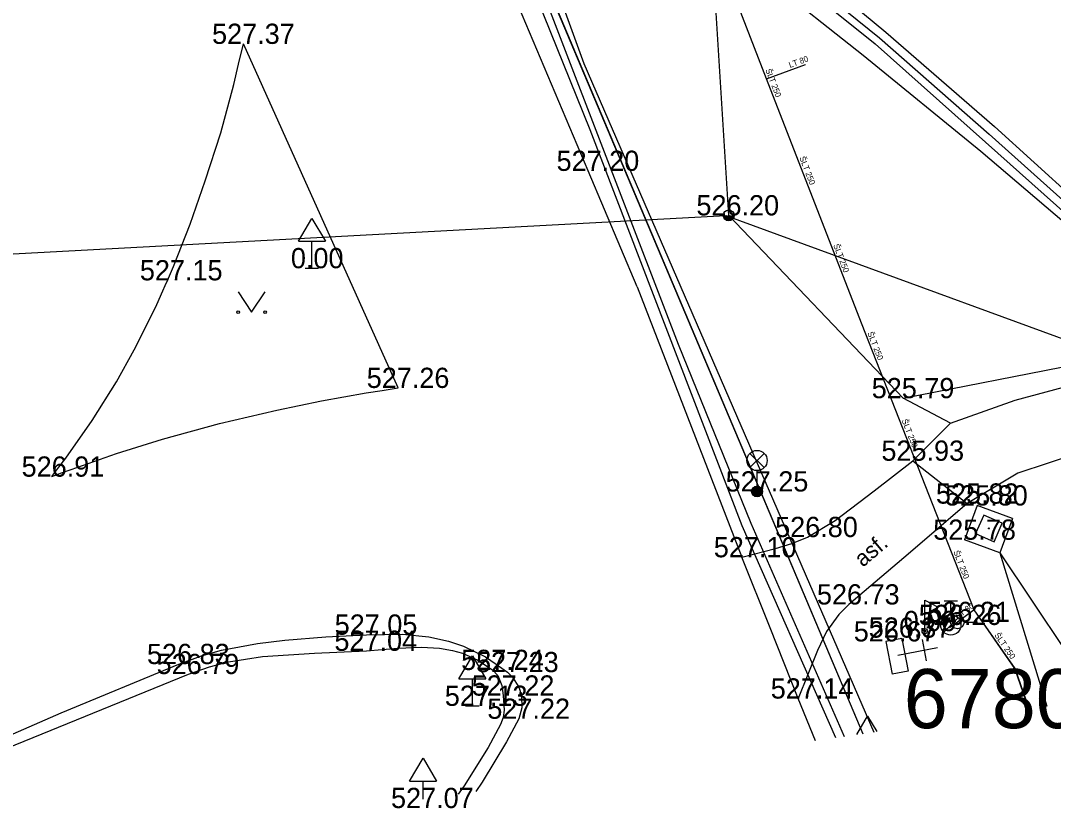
# Model space of a CAD drawing. Extents: x -669393 to -668650, y -1126925 to -1126294.
# Drawn here: x -668978.28 to -668939.98, y -1126903.13 to -1126873.92 of the extents above; entities that cross this region are included whole.
import ezdxf

# ---------------------------------------------------------------- set-up
doc = ezdxf.new("R2010")
doc.units = 0
for name, color, linetype in [('G_Bod_tecka', 7, 'Continuous'), ('G_Bod_vyska', 7, 'Continuous'), ('G_Breh_Teren', 7, 'Continuous'), ('G_Cesty_Schody', 7, 'Continuous'), ('G_Objekty_dopravni', 7, 'Continuous'), ('G_Objekty_technicke', 7, 'Continuous'), ('G_Plochy_zpevnene', 7, 'Continuous'), ('G_Ploty', 7, 'Continuous'), ('G_Popisy_povrchu', 7, 'Continuous'), ('G_Site-Sachty_N', 7, 'Continuous'), ('G_Site-Sloupy', 7, 'Continuous'), ('G_Site-vodovod', 7, 'Continuous'), ('G_Z_ELsilove_nadz_kotovane', 7, 'Continuous'), ('G_Z_ELsilove_podz_kotovane', 7, 'Continuous'), ('G_Z_SPOJE_podz_geodeticky', 7, 'Continuous'), ('G_Z_SPOJE_podz_kotovane', 7, 'Continuous'), ('G_Z_SPOJE_podz_priblizne', 7, 'Continuous'), ('G_Z_SPOJE_podz_zahozene', 7, 'Continuous'), ('G_Z_VODA_podz_kotovane', 7, 'Continuous'), ('G_Zabradli_Svodidla', 7, 'Continuous'), ('G_Zelen-okraj', 7, 'Continuous'), ('G_Zelen-Znacky', 7, 'Continuous'), ('Vrstva 11', 7, 'Continuous'), ('Vrstva 25', 7, 'Continuous'), ('Vrstva 4', 7, 'Continuous'), ('Vrstva 6', 7, 'Continuous'), ('Vrstva 62', 7, 'Continuous'), ('Vrstva 7', 7, 'Continuous')]:
    doc.layers.add(name, color=color, linetype=linetype)

msp = doc.modelspace()

# ---------------------------------------------------------------- linework, layer by layer
at = {"layer": 'G_Bod_tecka'}
for p, q in [((-668970.02, -1126874.78), (-668970.02, -1126874.78)), ((-668957.23, -1126879.49), (-668957.23, -1126879.49)), ((-668952.02, -1126881.14), (-668952.02, -1126881.14)), ((-668967.48, -1126883.1), (-668967.48, -1126883.1)), ((-668972.84, -1126883.55), (-668972.84, -1126883.55)), ((-668964.28, -1126887.54), (-668964.28, -1126887.54)), ((-668945.55, -1126887.92), (-668945.55, -1126887.92)), ((-668945.19, -1126890.24), (-668945.19, -1126890.24)), ((-668977.13, -1126890.83), (-668977.13, -1126890.83)), ((-668950.97, -1126891.38), (-668950.97, -1126891.38)), ((-668943.17, -1126891.83), (-668943.17, -1126891.83)), ((-668942.81, -1126891.9), (-668942.81, -1126891.9)), ((-668949.1, -1126893.07), (-668949.1, -1126893.07)), ((-668943.28, -1126893.17), (-668943.28, -1126893.17)), ((-668951.53, -1126893.82), (-668951.53, -1126893.82)), ((-668947.57, -1126895.57), (-668947.57, -1126895.57)), ((-668943.78, -1126896.33), (-668943.78, -1126896.33)), ((-668943.54, -1126896.22), (-668943.54, -1126896.22)), ((-668965.45, -1126896.69), (-668965.45, -1126896.69)), ((-668945.65, -1126896.8), (-668945.65, -1126896.8)), ((-668944.75, -1126896.56), (-668944.75, -1126896.56)), ((-668946.19, -1126896.94), (-668946.19, -1126896.94)), ((-668965.46, -1126897.29), (-668965.46, -1126897.29)), ((-668972.42, -1126897.78), (-668972.42, -1126897.78)), ((-668972.06, -1126898.15), (-668972.06, -1126898.15)), ((-668960.78, -1126898), (-668960.78, -1126898)), ((-668960.23, -1126898.08), (-668960.23, -1126898.08)), ((-668960.39, -1126898.95), (-668960.39, -1126898.95)), ((-668949.44, -1126899.06), (-668949.44, -1126899.06)), ((-668961.53, -1126899.33), (-668961.53, -1126899.33)), ((-668959.81, -1126899.81), (-668959.81, -1126899.81))]:
    msp.add_line(p, q, dxfattribs=at)
at = {"layer": 'G_Breh_Teren'}
for points in [[(-668941.96, -1126893.65), (-668940.221, -1126899.345)], [(-668941.96, -1126893.65), (-668938.339, -1126899.065)]]:
    msp.add_lwpolyline(points, dxfattribs=at)
at = {"layer": 'G_Cesty_Schody'}
for p, q in [((-668945.6, -1126896.83), (-668946.19, -1126896.94)), ((-668946.19, -1126896.94), (-668945.96, -1126898.15)), ((-668945.6, -1126896.83), (-668945.37, -1126898.04)), ((-668945.37, -1126898.04), (-668945.96, -1126898.15))]:
    msp.add_line(p, q, dxfattribs=at)
for points in [[(-668945.19, -1126890.24), (-668943.8, -1126888.84), (-668941.4, -1126887.99), (-668938.78, -1126887.29), (-668936.01, -1126887.13), (-668934.38, -1126887.27), (-668929.12, -1126887.86), (-668926.5, -1126888.21), (-668923.88, -1126888.64), (-668914.33, -1126890.33), (-668904.77, -1126892.03)], [(-668911.16, -1126893.35), (-668922.94, -1126891.51), (-668934.73, -1126889.66), (-668935.59, -1126889.57), (-668936.35, -1126889.56), (-668937.01, -1126889.59), (-668938.17, -1126889.76), (-668939.04, -1126889.96), (-668941.3, -1126890.7), (-668943.17, -1126891.83)], [(-668949.44, -1126899.06), (-668950.48, -1126896.44), (-668951.53, -1126893.82)]]:
    msp.add_lwpolyline(points, dxfattribs=at)
at = {"layer": 'G_Objekty_dopravni'}
for points in [[(-668967.98, -1126882.1), (-668967.48, -1126881.25)], [(-668967.48, -1126881.25), (-668966.98, -1126882.1)], [(-668967.98, -1126882.1), (-668966.98, -1126882.1)], [(-668967.48, -1126883.1), (-668967.48, -1126882.1)], [(-668967.73, -1126883.1), (-668967.23, -1126883.1)], [(-668962.03, -1126898.33), (-668961.53, -1126897.48)], [(-668961.53, -1126897.48), (-668961.03, -1126898.33)], [(-668962.03, -1126898.33), (-668961.03, -1126898.33)], [(-668961.53, -1126899.33), (-668961.53, -1126898.33)], [(-668961.78, -1126899.33), (-668961.28, -1126899.33)], [(-668947.274, -1126900.397), (-668946.87, -1126899.71)], [(-668946.87, -1126899.71), (-668946.531, -1126900.286)], [(-668963.86, -1126902.12), (-668963.36, -1126901.27)], [(-668963.36, -1126901.27), (-668962.86, -1126902.12)], [(-668963.86, -1126902.12), (-668962.86, -1126902.12)], [(-668963.36, -1126902.795), (-668963.36, -1126902.12)]]:
    msp.add_lwpolyline(points, dxfattribs=at)
at = {"layer": 'G_Objekty_technicke'}
for points in [[(-668951.235, -1126889.965), (-668950.705, -1126890.495)], [(-668951.235, -1126890.495), (-668950.705, -1126889.965)], [(-668950.97, -1126891.38), (-668950.97, -1126890.605)]]:
    msp.add_lwpolyline(points, dxfattribs=at)
for centre, radius in [((-668950.97, -1126890.23), 0.375), ((-668950.97, -1126891.38), 0.2), ((-668950.97, -1126891.38), 0.18), ((-668950.97, -1126891.38), 0.16), ((-668950.97, -1126891.38), 0.14), ((-668950.97, -1126891.38), 0.12), ((-668950.97, -1126891.38), 0.1), ((-668950.97, -1126891.38), 0.08), ((-668950.97, -1126891.38), 0.06), ((-668950.97, -1126891.38), 0.04), ((-668950.97, -1126891.38), 0.02)]:
    msp.add_circle(centre, radius, dxfattribs=at)
at = {"layer": 'G_Plochy_zpevnene'}
for p, q in [((-668957.23, -1126879.49), (-668965.05, -1126860.98)), ((-668964.28, -1126887.54), (-668970.02, -1126874.78))]:
    msp.add_line(p, q, dxfattribs=at)
for points in [[(-668972.84, -1126883.55), (-668972.73, -1126883.29), (-668972.62, -1126883.03), (-668972, -1126881.46), (-668971.44, -1126879.86), (-668970.86, -1126878.08), (-668970.38, -1126876.28), (-668970.2, -1126875.53), (-668970.02, -1126874.78)], [(-668955.41, -1126883.79), (-668957.23, -1126879.49)], [(-668977.13, -1126890.83), (-668976.87, -1126890.48), (-668976.61, -1126890.14), (-668975.63, -1126888.75), (-668974.73, -1126887.31), (-668974.07, -1126886.13), (-668973.47, -1126884.93), (-668973.23, -1126884.44), (-668973.01, -1126883.94), (-668972.92, -1126883.74), (-668972.84, -1126883.55)], [(-668955.41, -1126883.79), (-668951.53, -1126893.82)], [(-668977.13, -1126890.83), (-668976.77, -1126890.69), (-668976.41, -1126890.56), (-668974.73, -1126889.97), (-668973.02, -1126889.44), (-668970.91, -1126888.86), (-668968.78, -1126888.36), (-668967.13, -1126888.02), (-668965.47, -1126887.72), (-668964.87, -1126887.63), (-668964.28, -1126887.54)], [(-668951.53, -1126893.82), (-668950.29, -1126893.49), (-668949.68, -1126893.31), (-668949.1, -1126893.07), (-668948.07, -1126892.46), (-668946.62, -1126891.36), (-668945.19, -1126890.24)], [(-668945.19, -1126890.24), (-668943.17, -1126891.83)], [(-668943.17, -1126891.83), (-668945.37, -1126893.7), (-668947.57, -1126895.57), (-668947.94, -1126895.94), (-668948.39, -1126896.57), (-668948.73, -1126897.28), (-668949.09, -1126898.17), (-668949.44, -1126899.06)], [(-668981.06, -1126901.45), (-668976.78, -1126899.59), (-668972.42, -1126897.78), (-668971.58, -1126897.48), (-668970.83, -1126897.27), (-668969.5, -1126897.02), (-668968.48, -1126896.89), (-668966.96, -1126896.77), (-668965.45, -1126896.69), (-668964.12, -1126896.67), (-668963.14, -1126896.77), (-668962.41, -1126896.93), (-668961.86, -1126897.12), (-668961.04, -1126897.51), (-668960.64, -1126897.78), (-668960.23, -1126898.08), (-668960.04, -1126898.26), (-668959.81, -1126898.64), (-668959.71, -1126898.94), (-668959.69, -1126899.4), (-668959.81, -1126899.81), (-668960.26, -1126900.67), (-668961.17, -1126902.16), (-668961.405, -1126902.503)], [(-668948.802, -1126900.624), (-668949.44, -1126899.06)]]:
    msp.add_lwpolyline(points, dxfattribs=at)
at = {"layer": 'G_Ploty'}
for p, q in [((-668945.55, -1126887.92), (-668934.63, -1126885.77)), ((-668942.81, -1126891.9), (-668943.28, -1126893.17)), ((-668941.49, -1126892.38), (-668942.81, -1126891.9)), ((-668941.49, -1126892.38), (-668941.96, -1126893.65)), ((-668941.96, -1126893.65), (-668943.28, -1126893.17))]:
    msp.add_line(p, q, dxfattribs=at)
at = {"layer": 'G_Site-Sachty_N'}
msp.add_lwpolyline([(-668942.18, -1126893.245), (-668941.875, -1126892.56), (-668942.561, -1126892.255), (-668942.865, -1126892.941)], close=True, dxfattribs=at)
msp.add_circle((-668942.37, -1126892.75), 0.02, dxfattribs=at)
at = {"layer": 'G_Site-Sloupy'}
msp.add_circle((-668952.02, -1126881.14), 0.2, dxfattribs=at)
for radius in [0.18, 0.16, 0.14, 0.12, 0.1, 0.08, 0.06, 0.04, 0.02]:
    msp.add_arc((-668952.02, -1126881.14), radius, 180, 0, dxfattribs=at)
at = {"layer": 'G_Site-vodovod'}
for points in [[(-668944.75, -1126896.56), (-668944.75, -1126895.41)], [(-668944.75, -1126895.41), (-668944.25, -1126895.675)], [(-668944.03, -1126895.43), (-668943.53, -1126895.43)], [(-668943.78, -1126895.955), (-668943.78, -1126895.43)], [(-668944.25, -1126895.675), (-668944.75, -1126895.94)], [(-668943.79, -1126896.22), (-668944.29, -1126896.22)], [(-668944.045, -1126896.595), (-668943.515, -1126896.065)], [(-668943.29, -1126896.22), (-668942.79, -1126896.22)]]:
    msp.add_lwpolyline(points, dxfattribs=at)
for centre, radius in [((-668943.78, -1126896.33), 0.375), ((-668943.54, -1126896.22), 0.25), ((-668944.75, -1126896.56), 0.1), ((-668944.75, -1126896.56), 0.0348)]:
    msp.add_circle(centre, radius, dxfattribs=at)
at = {"layer": 'G_Z_ELsilove_nadz_kotovane'}
msp.add_lwpolyline([(-669017.44, -1126884.66), (-668952.123, -1126881.144), (-668916.991, -1126893.997)], dxfattribs=at)
at = {"layer": 'G_Z_ELsilove_podz_kotovane'}
for points in [[(-668998.999, -1126875.796), (-668992.833, -1126874.42), (-668986.71, -1126872.729), (-668981.615, -1126870.723), (-668977.777, -1126869.124), (-668972.19, -1126867.199), (-668964.62, -1126865.262), (-668962.458, -1126864.708), (-668960.494, -1126864.619), (-668958.82, -1126865.162), (-668957.474, -1126865.751), (-668953.136, -1126867.815), (-668950.009, -1126871.174), (-668946.198, -1126874.351), (-668942.166, -1126877.842), (-668937.747, -1126881.855), (-668933.776, -1126884.563), (-668928.864, -1126887.234), (-668924.02, -1126889.29), (-668918.806, -1126890.399), (-668911.361, -1126891.911), (-668906.151, -1126893.095), (-668903.68, -1126893.898)], [(-668998.945, -1126876.028), (-668992.728, -1126874.627), (-668986.656, -1126872.954), (-668981.532, -1126870.952), (-668977.846, -1126869.43), (-668972.03, -1126867.539), (-668964.491, -1126865.613), (-668962.349, -1126865.085), (-668960.459, -1126864.96), (-668958.87, -1126865.334), (-668957.559, -1126865.955), (-668953.327, -1126868.01), (-668950.129, -1126871.569), (-668946.423, -1126874.55), (-668942.354, -1126878.129), (-668937.96, -1126882.072), (-668933.948, -1126884.82), (-668928.972, -1126887.559), (-668923.987, -1126889.526), (-668918.883, -1126890.652), (-668911.38, -1126892.138), (-668906.176, -1126893.291), (-668904.144, -1126893.967)], [(-668998.948, -1126876.287), (-668992.572, -1126874.864), (-668986.622, -1126873.154), (-668981.41, -1126871.195), (-668977.805, -1126869.824), (-668971.84, -1126868.013), (-668964.271, -1126865.998), (-668962.236, -1126865.557), (-668960.492, -1126865.338), (-668958.845, -1126865.541), (-668957.609, -1126866.168), (-668953.536, -1126868.402), (-668950.266, -1126871.822), (-668946.593, -1126874.773), (-668942.501, -1126878.422), (-668938.144, -1126882.308), (-668934.132, -1126885.124), (-668929.076, -1126887.808), (-668924.051, -1126889.825), (-668918.885, -1126890.99), (-668911.414, -1126892.406), (-668906.254, -1126893.507), (-668904.644, -1126894.042)], [(-668998.878, -1126876.655), (-668992.505, -1126875.097), (-668986.565, -1126873.414), (-668981.344, -1126871.517), (-668977.9, -1126870.214), (-668971.666, -1126868.545), (-668964.038, -1126866.562), (-668962.15, -1126866.001), (-668960.536, -1126865.768), (-668958.978, -1126866.013), (-668957.713, -1126866.467), (-668953.703, -1126869.141), (-668950.636, -1126872.347), (-668947.033, -1126875.193), (-668942.668, -1126878.753), (-668938.246, -1126882.526), (-668934.222, -1126885.417), (-668929.34, -1126888.26), (-668924.181, -1126890.262), (-668918.956, -1126891.607), (-668911.543, -1126892.869), (-668906.343, -1126893.94), (-668905.561, -1126894.178)], [(-668958.64, -1126873.58), (-668953.9, -1126885.92), (-668951.2, -1126892.56), (-668947.744, -1126900.467)]]:
    msp.add_lwpolyline(points, dxfattribs=at)
at = {"layer": 'G_Z_SPOJE_podz_geodeticky'}
msp.add_lwpolyline([(-668972.63, -1126831.89), (-668968.04, -1126846.18), (-668963.11, -1126859.78), (-668957.4, -1126875.51), (-668946.636, -1126900.302)], dxfattribs=at)
at = {"layer": 'G_Z_SPOJE_podz_kotovane'}
msp.add_lwpolyline([(-668948.045, -1126900.512), (-668951.52, -1126892.65), (-668957.16, -1126877.97), (-668968.22, -1126850.57), (-668973.45, -1126836.76), (-668974.92, -1126832.73), (-668975.89, -1126827.63)], dxfattribs=at)
at = {"layer": 'G_Z_SPOJE_podz_priblizne'}
msp.add_lwpolyline([(-668972.63, -1126831.89), (-668968.04, -1126846.18), (-668963.11, -1126859.78), (-668957.4, -1126875.51), (-668946.636, -1126900.302)], dxfattribs=at)
at = {"layer": 'G_Z_SPOJE_podz_zahozene'}
msp.add_line((-668958.38, -1126873.54), (-668947.043, -1126900.362), dxfattribs=at)
at = {"layer": 'G_Z_VODA_podz_kotovane'}
msp.add_line((-668950.62, -1126876.07), (-668949.17, -1126875.54), dxfattribs=at)
for points in [[(-668940.882, -1126899.444), (-668941.4, -1126897.94), (-668942.92, -1126895.77), (-668947.1, -1126885.14), (-668950.62, -1126876.07), (-668953.88, -1126867.63), (-668959.78, -1126852.42), (-668962.94, -1126844.26), (-668967.16, -1126831.69), (-668972.14, -1126812.55), (-668972.55, -1126809.24), (-668973.32, -1126807.09), (-668974.62, -1126806.13), (-668977.24, -1126805.18), (-668979.87, -1126804.03), (-668984.25, -1126801.05), (-668984.83, -1126799.68), (-668984.92, -1126799.13)], [(-668942.92, -1126895.77), (-668943.54, -1126896.22), (-668943.83, -1126896.44)]]:
    msp.add_lwpolyline(points, dxfattribs=at)
at = {"layer": 'G_Zabradli_Svodidla'}
msp.add_lwpolyline([(-668983.59, -1126902.85), (-668977.82, -1126900.5), (-668972.06, -1126898.15), (-668971.28, -1126897.88), (-668970.57, -1126897.7), (-668969.31, -1126897.5), (-668967.38, -1126897.37), (-668965.46, -1126897.29), (-668964.29, -1126897.19), (-668963.41, -1126897.15), (-668962.75, -1126897.19), (-668962.26, -1126897.28), (-668961.89, -1126897.38), (-668961.33, -1126897.63), (-668960.78, -1126898), (-668960.58, -1126898.21), (-668960.44, -1126898.57), (-668960.39, -1126898.95), (-668960.35, -1126899.49), (-668960.39, -1126899.76), (-668960.48, -1126900.02), (-668960.94, -1126900.88), (-668961.83, -1126902.29), (-668962.059, -1126902.601)], dxfattribs=at)
at = {"layer": 'G_Zelen-okraj'}
for points in [[(-668952.02, -1126881.14), (-668953.17, -1126862.74)], [(-668945.55, -1126887.92), (-668952.02, -1126881.14)], [(-668943.8, -1126888.84), (-668945.55, -1126887.92)]]:
    msp.add_lwpolyline(points, dxfattribs=at)
at = {"layer": 'G_Zelen-Znacky'}
for points in [[(-668970.22, -1126883.98), (-668969.72, -1126884.73)], [(-668969.72, -1126884.73), (-668969.22, -1126883.98)], [(-668945.75, -1126897.45), (-668944.277, -1126897.17)], [(-668944.843, -1126896.87), (-668944.693, -1126897.656)]]:
    msp.add_lwpolyline(points, dxfattribs=at)
for centre in [(-668970.22, -1126884.73), (-668969.22, -1126884.73)]:
    msp.add_circle(centre, 0.05, dxfattribs=at)
at = {"layer": 'Vrstva 11'}
msp.add_lwpolyline([(-668965.444, -1126668.273), (-668966.205, -1126676.085), (-668967.375, -1126677.822), (-668968.739, -1126690.029), (-668970.185, -1126702.972), (-668971.694, -1126716.487), (-668974.152, -1126738.491), (-668975.961, -1126759.774), (-668977.23, -1126759.617), (-668977.866, -1126764.765), (-668979.251, -1126782.914), (-668980.808, -1126803.305), (-668980.966, -1126806.663), (-668977.631, -1126817.313), (-668972.494, -1126833.715), (-668969.938, -1126841.878), (-668963.603, -1126860.451), (-668963.214, -1126861.68), (-668962.693, -1126863.325), (-668961.285, -1126866.656), (-668958.375, -1126873.542), (-668947.04, -1126900.362)], dxfattribs=at)
msp.add_lwpolyline([(-668965.444, -1126668.273), (-668966.205, -1126676.085), (-668967.375, -1126677.822), (-668968.739, -1126690.029), (-668970.185, -1126702.972), (-668971.694, -1126716.487), (-668974.152, -1126738.491), (-668975.961, -1126759.774), (-668977.23, -1126759.617), (-668977.866, -1126764.765), (-668979.251, -1126782.914), (-668980.808, -1126803.305), (-668980.966, -1126806.663), (-668977.631, -1126817.313), (-668972.494, -1126833.715), (-668969.938, -1126841.878), (-668963.603, -1126860.451), (-668963.214, -1126861.68), (-668962.693, -1126863.325), (-668961.285, -1126866.656), (-668958.375, -1126873.542), (-668947.04, -1126900.362)], dxfattribs=at)
msp.add_lwpolyline([(-668965.444, -1126668.273), (-668966.205, -1126676.085), (-668967.375, -1126677.822), (-668968.739, -1126690.029), (-668970.185, -1126702.972), (-668971.694, -1126716.487), (-668974.152, -1126738.491), (-668975.961, -1126759.774), (-668977.23, -1126759.617), (-668977.866, -1126764.765), (-668979.251, -1126782.914), (-668980.808, -1126803.305), (-668980.966, -1126806.663), (-668977.631, -1126817.313), (-668972.494, -1126833.715), (-668969.938, -1126841.878), (-668963.603, -1126860.451), (-668963.214, -1126861.68), (-668962.693, -1126863.325), (-668961.285, -1126866.656), (-668958.375, -1126873.542), (-668947.04, -1126900.362)], dxfattribs=at)
at = {"layer": 'Vrstva 25'}
msp.add_line((-668950.615, -1126876.071), (-668949.173, -1126875.54), dxfattribs=at)
for points in [[(-668940.886, -1126899.444), (-668941.404, -1126897.941), (-668942.921, -1126895.77), (-668947.1, -1126885.143), (-668950.615, -1126876.071), (-668953.884, -1126867.633), (-668959.781, -1126852.415), (-668962.94, -1126844.261), (-668967.16, -1126831.692), (-668972.142, -1126812.547), (-668972.548, -1126809.24), (-668973.32, -1126807.089), (-668974.621, -1126806.131), (-668977.243, -1126805.178), (-668979.875, -1126804.03), (-668984.254, -1126801.05), (-668984.83, -1126799.681), (-668984.921, -1126799.134)], [(-668942.921, -1126895.77), (-668943.54, -1126896.22), (-668943.834, -1126896.44)]]:
    msp.add_lwpolyline(points, dxfattribs=at)
at = {"layer": 'Vrstva 6'}
msp.add_line((-668943.54, -1126896.22), (-668943.54, -1126896.22), dxfattribs=at)
at = {"layer": 'Vrstva 62'}
for p, q in [((-668958.638, -1126873.583), (-668953.9, -1126885.92)), ((-668953.9, -1126885.92), (-668951.2, -1126892.56)), ((-668951.2, -1126892.56), (-668947.744, -1126900.467))]:
    msp.add_line(p, q, dxfattribs=at)
at = {"layer": 'Vrstva 7'}
for p, q in [((-668949.173, -1126875.54), (-668949.173, -1126875.54)), ((-668943.834, -1126896.44), (-668943.834, -1126896.44))]:
    msp.add_line(p, q, dxfattribs=at)

# ---------------------------------------------------------------- texts
at = {"layer": 'G_Bod_vyska'}
for s, p in [('527.37', (-668971.184, -1126874.78)), ('527.20', (-668958.406, -1126879.49)), ('526.20', (-668953.219, -1126881.14)), ('0.00', (-668968.26, -1126883.1)), ('527.15', (-668973.862, -1126883.55)), ('527.26', (-668965.448, -1126887.54)), ('525.79', (-668946.716, -1126887.92)), ('525.93', (-668946.356, -1126890.24)), ('526.91', (-668978.248, -1126890.83)), ('527.25', (-668952.134, -1126891.38)), ('525.82', (-668944.334, -1126891.83)), ('525.80', (-668943.996, -1126891.9)), ('526.80', (-668950.299, -1126893.07)), ('525.78', (-668944.434, -1126893.17)), ('527.10', (-668952.574, -1126893.82)), ('526.73', (-668948.748, -1126895.57)), ('526.26', (-668944.972, -1126896.33)), ('526.21', (-668944.656, -1126896.22)), ('527.05', (-668966.636, -1126896.69)), ('526.37', (-668946.828, -1126896.8)), ('0.00', (-668945.53, -1126896.56)), ('526.67', (-668947.382, -1126896.94)), ('527.04', (-668966.646, -1126897.29)), ('526.83', (-668973.598, -1126897.78)), ('526.79', (-668973.24, -1126898.15)), ('527.24', (-668961.944, -1126898)), ('527.23', (-668961.394, -1126898.08)), ('527.22', (-668961.554, -1126898.95)), ('527.14', (-668950.462, -1126899.06)), ('527.13', (-668962.552, -1126899.33)), ('527.22', (-668960.974, -1126899.81)), ('527.07', (-668964.546, -1126903.12))]:
    msp.add_text(s, height=0.75, dxfattribs=at).set_placement(p)
at = {"layer": 'G_Popisy_povrchu'}
msp.add_text('asf.', height=0.6, rotation=40.3645, dxfattribs=at).set_placement((-668947.046, -1126894.209))
at = {"layer": 'Vrstva 4'}
for s, rotation, p in [('LT 80', 20.1939, (-668949.747, -1126875.676)), ('ŠLT 250', 291.1941, (-668950.665, -1126875.747)), ('ŠLT 250', 291.1941, (-668949.405, -1126878.998)), ('ŠLT 250', 291.2208, (-668948.146, -1126882.249)), ('ŠLT 250', 291.4506, (-668946.884, -1126885.5)), ('ŠLT 250', 291.4392, (-668945.608, -1126888.745)), ('ŠLT 250', 291.4392, (-668943.694, -1126893.612)), ('LT 80', 36.3011, (-668943.508, -1126896.113)), ('ŠLT 250', 304.9709, (-668942.179, -1126896.71))]:
    msp.add_text(s, height=0.2194, rotation=rotation, dxfattribs=at).set_placement(p)
msp.add_text('6780', height=2.1939, dxfattribs=at).set_placement((-668945.527, -1126900.158))

doc.saveas('drawing.dxf')
